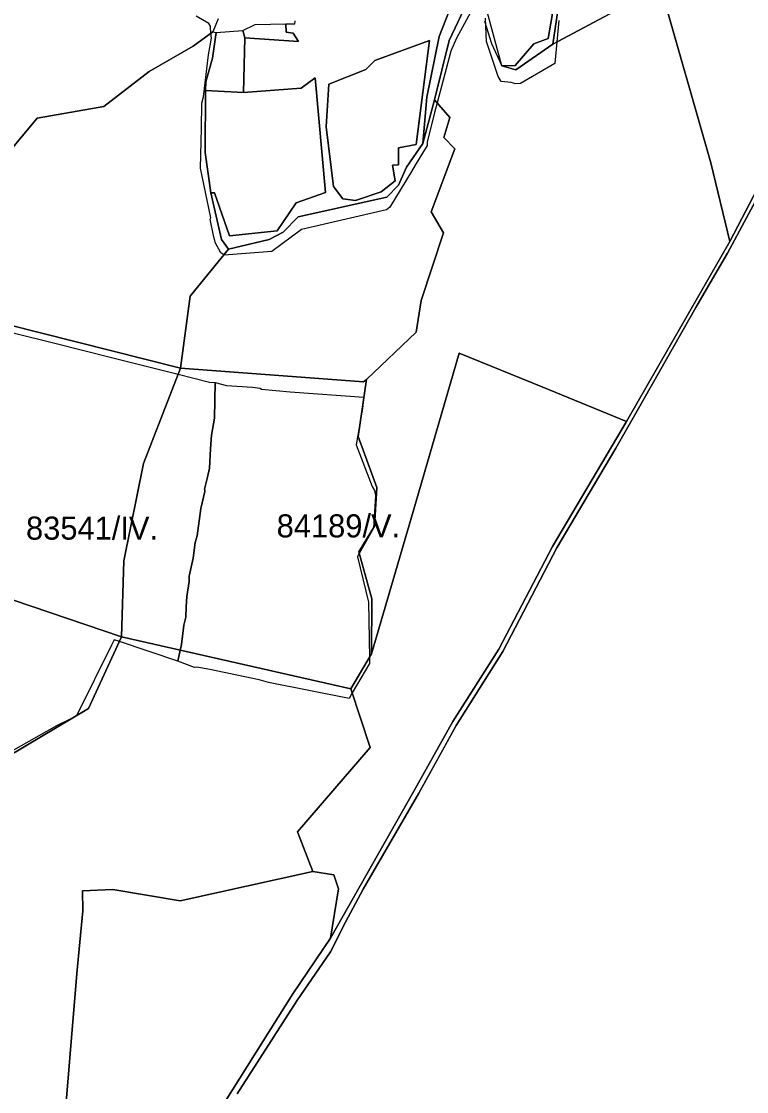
# Model space of a CAD drawing. Extents: x -477304 to -465429, y -1159113 to -1149210.
# Drawn here: x -468197 to -467725, y -1157477 to -1156781 of the extents above; entities that cross this region are included whole.
import ezdxf

# ---------------------------------------------------------------- set-up
doc = ezdxf.new("R2010")
doc.units = 0
for name, color, linetype in [('BPEJ_s', 7, 'Continuous'), ('PUPFL_s', 7, 'Continuous'), ('trav_porost_s', 7, 'Continuous')]:
    doc.layers.add(name, color=color, linetype=linetype)

msp = doc.modelspace()

# ---------------------------------------------------------------- linework, layer by layer
at = {"layer": 'BPEJ_s'}
for points in [[(-468056.52, -1157478.35), (-468017.69, -1157417.79), (-467995.74, -1157386.05), (-467985.88, -1157366.68), (-467974.48, -1157345.24), (-467938.28, -1157282.88), (-467921.67, -1157252.8), (-467913.95, -1157238.82), (-467883.6, -1157190.81), (-467848.56, -1157123.38), (-467831.02, -1157093.75), (-467810.28, -1157058.71), (-467796.31, -1157034.35), (-467758.25, -1156967.16), (-467742.73, -1156940.8), (-467737.6, -1156931.82), (-467694.55, -1156851.64), (-467649.99, -1156771.63), (-467610.47, -1156733.04), (-467575.47, -1156697.56)], [(-467904.62, -1156775.39), (-467913.72, -1156792.1), (-467917.52, -1156800.55), (-467926.43, -1156834.05), (-467928.1, -1156840.31), (-467932.96, -1156859.77), (-467932.96, -1156861.88), (-467940.59, -1156874.56), (-467943.14, -1156878.78), (-467957.07, -1156901.85), (-467959.39, -1156903.75), (-468014.59, -1156916.44), (-468033.83, -1156930.82), (-468064.92, -1156933.15), (-468065.13, -1156933), (-468067.03, -1156931.67), (-468070.63, -1156924.9), (-468071.02, -1156923.63), (-468071.68, -1156921.51), (-468074.01, -1156909.67), (-468073.59, -1156908.83), (-468080.35, -1156876.68), (-468079.71, -1156850.86), (-468079.3, -1156834.39), (-468078.24, -1156830.16), (-468075.07, -1156802.88), (-468073.17, -1156792.1), (-468073.43, -1156788.92), (-468073.76, -1156784.94), (-468073.82, -1156784.21), (-468074.86, -1156782.58), (-468083.07, -1156777.8)], [(-468071.02, -1156923.63), (-468071.68, -1156921.51), (-468074.01, -1156909.67), (-468073.59, -1156908.83), (-468080.35, -1156876.68), (-468079.71, -1156850.86), (-468079.3, -1156834.39), (-468078.24, -1156830.16), (-468075.07, -1156802.88), (-468073.17, -1156792.1), (-468073.43, -1156788.92), (-468073.76, -1156784.94), (-468073.82, -1156784.21), (-468074.86, -1156782.58), (-468083.07, -1156777.8)], [(-467904.62, -1156775.39), (-467913.72, -1156792.1), (-467917.52, -1156800.55), (-467926.43, -1156834.05), (-467928.1, -1156840.31), (-467932.96, -1156859.77), (-467932.96, -1156861.88), (-467940.59, -1156874.56), (-467943.14, -1156878.78), (-467957.07, -1156901.85), (-467959.39, -1156903.75), (-468014.59, -1156916.44), (-468033.83, -1156930.82), (-468064.92, -1156933.15), (-468065.13, -1156933), (-468067.03, -1156931.67), (-468070.63, -1156924.9), (-468071.02, -1156923.63)], [(-467847.32, -1156780.68), (-467848.58, -1156794.56), (-467849.85, -1156808.59), (-467872.27, -1156821.49), (-467875.65, -1156821.7), (-467876.79, -1156821.32), (-467878.19, -1156820.86), (-467884.75, -1156820.22), (-467886.65, -1156817.05), (-467894.26, -1156794.21), (-467894.69, -1156784.2), (-467894.9, -1156779.2)], [(-467847.32, -1156780.68), (-467848.58, -1156794.56), (-467849.85, -1156808.59), (-467872.27, -1156821.49), (-467875.65, -1156821.7), (-467876.79, -1156821.32), (-467878.19, -1156820.86), (-467884.75, -1156820.22), (-467886.65, -1156817.05), (-467894.26, -1156794.21), (-467894.69, -1156784.2), (-467894.9, -1156779.2)], [(-468202.16, -1156983.69), (-468175.08, -1156990.4), (-468138.2, -1156999.64), (-468094.8, -1157010.51), (-468074.43, -1157015.62), (-468070.63, -1157015.97), (-468063.44, -1157017.94), (-468046.52, -1157019), (-468041.44, -1157019.64), (-468040.6, -1157020.27), (-468021.99, -1157021.96), (-467974.05, -1157025.56), (-467974.18, -1157026.75), (-467974.83, -1157032.75), (-467975.92, -1157038.87), (-467979.06, -1157056.43), (-467968.7, -1157083.5), (-467967.22, -1157086.04), (-467966.37, -1157089.42), (-467967.85, -1157110.54), (-467977, -1157126.99), (-467977.42, -1157127.75), (-467978.21, -1157129.18), (-467971.02, -1157158.78), (-467970.45, -1157194.84), (-467970.39, -1157198.54), (-467981.57, -1157217.7), (-467983.67, -1157221.3), (-468035.95, -1157211.02), (-468042.08, -1157209.11), (-468074.22, -1157202.56), (-468082.68, -1157200.87), (-468084.16, -1157201.08), (-468095.08, -1157196.99), (-468133.01, -1157184.24), (-468136.31, -1157183.13), (-468138.09, -1157186.7), (-468160.5, -1157231.74), (-468161.47, -1157232.71), (-468161.98, -1157233.22), (-468164.14, -1157234.3), (-468173.82, -1157239.14), (-468203.43, -1157255.85)], [(-468202.16, -1156983.69), (-468175.08, -1156990.4), (-468138.2, -1156999.64)], [(-468138.2, -1156999.64), (-468094.8, -1157010.51), (-468074.43, -1157015.62), (-468070.63, -1157015.97)], [(-468070.63, -1157015.97), (-468071.26, -1157039.09), (-468073.17, -1157050.09), (-468073.69, -1157058.97), (-468074.43, -1157071.66), (-468076.02, -1157078.42), (-468077.61, -1157085.19), (-468077.52, -1157085.88), (-468077.39, -1157086.88), (-468079.93, -1157097.88), (-468082.47, -1157115.64), (-468083.74, -1157119.87), (-468085.01, -1157130.02), (-468087.55, -1157141.87), (-468087.55, -1157145.25), (-468089.24, -1157154.98), (-468089.55, -1157161.64), (-468089.87, -1157168.51), (-468091.14, -1157173.59), (-468092.62, -1157186.27), (-468093.45, -1157189.87), (-468095.08, -1157196.99), (-468133.01, -1157184.24), (-468136.31, -1157183.13), (-468138.09, -1157186.7), (-468160.5, -1157231.74), (-468161.47, -1157232.71), (-468161.98, -1157233.22), (-468164.14, -1157234.3), (-468173.82, -1157239.14), (-468203.43, -1157255.85)]]:
    msp.add_lwpolyline(points, dxfattribs=at)
msp.add_lwpolyline([(-468095.08, -1157196.99), (-468093.45, -1157189.87), (-468092.62, -1157186.27), (-468091.14, -1157173.59), (-468089.87, -1157168.51), (-468089.55, -1157161.64), (-468089.24, -1157154.98), (-468087.55, -1157145.25), (-468087.55, -1157141.87), (-468085.01, -1157130.02), (-468083.74, -1157119.87), (-468082.47, -1157115.64), (-468079.93, -1157097.88), (-468077.39, -1157086.88), (-468077.52, -1157085.88), (-468077.61, -1157085.19), (-468076.02, -1157078.42), (-468074.43, -1157071.66), (-468073.69, -1157058.97), (-468073.17, -1157050.09), (-468071.26, -1157039.09), (-468070.63, -1157015.97), (-468063.44, -1157017.94), (-468046.52, -1157019), (-468041.44, -1157019.64), (-468040.6, -1157020.27), (-468021.99, -1157021.96), (-467974.05, -1157025.56), (-467974.18, -1157026.75), (-467974.83, -1157032.75), (-467975.92, -1157038.87), (-467979.06, -1157056.43), (-467968.7, -1157083.5), (-467967.22, -1157086.04), (-467966.37, -1157089.42), (-467967.85, -1157110.54), (-467977, -1157126.99), (-467977.42, -1157127.75), (-467978.21, -1157129.18), (-467971.02, -1157158.78), (-467970.45, -1157194.84), (-467970.39, -1157198.54), (-467981.57, -1157217.7), (-467983.67, -1157221.3), (-468035.95, -1157211.02), (-468042.08, -1157209.11), (-468074.22, -1157202.56), (-468082.68, -1157200.87), (-468084.16, -1157201.08)], close=True, dxfattribs=at)
at = {"layer": 'PUPFL_s'}
for points in [[(-468078.54, -1157506.14), (-468020.3, -1157413.25), (-467995.65, -1157377.18), (-467941.55, -1157281.47), (-467916.23, -1157236.36), (-467886.31, -1157189.37), (-467851.27, -1157122.5), (-467803.29, -1157041.29), (-467736.04, -1156924.18), (-467697.52, -1156850.47), (-467653.16, -1156770.51), (-467612.99, -1156730.01), (-467578.16, -1156694.74), (-467557.55, -1156675.9), (-467527.53, -1156659.15), (-467466.75, -1156599.5), (-467389.65, -1156527.44), (-467330.86, -1156474.95)], [(-467575.47, -1156697.56), (-467610.47, -1156733.04), (-467649.99, -1156771.63), (-467694.55, -1156851.64), (-467737.6, -1156931.82), (-467742.73, -1156940.8), (-467758.25, -1156967.16), (-467796.31, -1157034.35), (-467810.28, -1157058.71), (-467831.02, -1157093.75), (-467848.56, -1157123.38), (-467883.6, -1157190.81), (-467913.95, -1157238.82), (-467938.28, -1157282.88), (-467974.48, -1157345.24), (-467985.88, -1157366.68), (-467995.74, -1157386.05), (-468017.69, -1157417.79), (-468056.52, -1157478.35)], [(-468068.77, -1156779.62), (-468072.23, -1156788.06), (-468085.07, -1156797.27), (-468113.68, -1156813.72), (-468143.04, -1156836.57), (-468186.52, -1156844.07), (-468239.98, -1156908.34), (-468261.18, -1156791.58), (-468298.82, -1156800.34), (-468322.82, -1156749.5)], [(-467895.65, -1156781.14), (-467891.11, -1156795.54), (-467884.28, -1156810.05), (-467875.15, -1156812.77), (-467851.09, -1156795.9), (-467781.08, -1156758.51), (-467748.44, -1156873.22), (-467736.04, -1156924.18), (-467803.29, -1157041.29), (-467857.71, -1157019.02), (-467912, -1156996.81), (-467940.47, -1157094.55), (-467968.96, -1157192.34), (-467968.88, -1157156.52), (-467977.25, -1157126.07), (-467967.12, -1157109.33), (-467965.52, -1157084.22), (-467977.69, -1157051.12), (-467972.35, -1157014.06), (-467940.01, -1156983.12), (-467936.71, -1156962.58), (-467922.18, -1156918.64), (-467930.3, -1156904.98), (-467914.78, -1156864.12), (-467922.1, -1156856.6), (-467918.13, -1156843.77), (-467928.07, -1156832.13), (-467918.63, -1156793.64), (-467905.23, -1156765.06)], [(-467653.16, -1156770.51), (-467697.52, -1156850.47), (-467736.04, -1156924.18), (-467748.44, -1156873.22), (-467781.08, -1156758.51), (-467851.09, -1156795.9), (-467847.3, -1156769.82)], [(-468242.13, -1157484.39), (-468244.11, -1157461.24), (-468282.34, -1157378.36), (-468275.4, -1157336.24), (-468278.71, -1157302.59), (-468153.12, -1157227.73), (-468131.62, -1157181.23), (-467982.46, -1157214.98), (-467969.94, -1157253.12), (-468017.22, -1157307.96), (-468007.2, -1157333.68), (-468093.4, -1157352.79), (-468137.18, -1157345.49), (-468156.89, -1157346.37), (-468156.78, -1157359.31), (-468160.74, -1157400.12), (-468170.04, -1157512.23)]]:
    msp.add_lwpolyline(points, dxfattribs=at)
for points in [[(-467847.3, -1156769.82), (-467851.09, -1156795.9), (-467875.15, -1156812.77), (-467884.28, -1156810.05), (-467875.7, -1156809.83), (-467863.42, -1156795.84), (-467854.18, -1156792.4), (-467851.51, -1156777.28), (-467853.96, -1156755.56), (-467867.59, -1156755.75), (-467882.52, -1156762.11), (-467895.26, -1156770.04), (-467895.15, -1156750.05), (-467878, -1156746.75), (-467868.06, -1156751.67), (-467851.2, -1156752.28)], [(-467854.18, -1156792.4), (-467863.42, -1156795.84), (-467875.7, -1156809.83), (-467884.28, -1156810.05), (-467895.26, -1156770.04), (-467882.52, -1156762.11), (-467867.59, -1156755.75), (-467853.96, -1156755.56), (-467851.51, -1156777.28)], [(-467918.63, -1156793.64), (-467928.07, -1156832.13), (-467935.61, -1156860.57), (-467933.13, -1156830.41), (-467925.07, -1156791.11), (-467913.51, -1156761.6), (-467905.23, -1156765.06)], [(-468093.3, -1157006.63), (-468229.06, -1156972.46), (-468231.17, -1156957.23), (-468246.82, -1156930.59), (-468241.18, -1156910.36), (-468239.98, -1156908.34), (-468186.52, -1156844.07), (-468143.04, -1156836.57), (-468113.68, -1156813.72), (-468085.07, -1156797.27), (-468072.23, -1156788.06), (-468070.09, -1156788.33), (-468072.47, -1156805.19), (-468076.86, -1156820.52), (-468076.96, -1156826.12), (-468077.17, -1156866.38), (-468073.43, -1156892.59), (-468066.5, -1156922.88), (-468062.01, -1156929.16), (-468086.89, -1156959.71)], [(-468052.38, -1156827.32), (-468076.96, -1156826.12), (-468076.86, -1156820.52), (-468072.47, -1156805.19), (-468070.09, -1156788.33), (-468052.72, -1156787.12), (-468051.41, -1156791.78)], [(-468035.54, -1156922.88), (-468026.56, -1156918.11), (-468016.66, -1156908.23), (-467959.11, -1156895.48), (-467951.52, -1156887.55), (-467946.34, -1156875.99), (-467935.61, -1156860.57), (-467928.07, -1156832.13), (-467918.13, -1156843.77), (-467922.1, -1156856.6), (-467914.78, -1156864.12), (-467930.3, -1156904.98), (-467922.18, -1156918.64), (-467936.71, -1156962.58), (-467940.01, -1156983.12), (-467972.35, -1157014.06), (-467974.25, -1157015.5), (-468093.3, -1157006.63), (-468086.89, -1156959.71), (-468062.01, -1156929.16)], [(-468303.18, -1156948.13), (-468300.38, -1156953.37), (-468254.05, -1157023.38), (-468231.17, -1156957.23), (-468229.06, -1156972.46), (-468093.3, -1157006.63), (-468117.24, -1157068.52), (-468130.15, -1157131.85), (-468131.62, -1157181.23), (-468272.91, -1157133.32), (-468304.88, -1157105.38), (-468312.91, -1157040.7)], [(-467857.71, -1157019.02), (-467803.29, -1157041.29), (-467851.27, -1157122.5), (-467886.31, -1157189.37), (-467916.23, -1157236.36), (-467941.55, -1157281.47), (-467995.65, -1157377.18), (-467990.53, -1157344.97), (-467993.61, -1157335.88), (-468007.2, -1157333.68), (-468017.22, -1157307.96), (-467969.94, -1157253.12), (-467982.46, -1157214.98), (-467968.96, -1157192.34), (-467940.47, -1157094.55), (-467912, -1156996.81)], [(-467967.12, -1157109.33), (-467977.25, -1157126.07), (-467968.88, -1157156.52), (-467968.96, -1157192.34), (-467982.46, -1157214.98), (-468131.62, -1157181.23), (-468130.15, -1157131.85), (-468117.24, -1157068.52), (-468093.3, -1157006.63), (-467974.25, -1157015.5), (-467972.35, -1157014.06), (-467977.69, -1157051.12), (-467965.52, -1157084.22)], [(-468272.1, -1157241.47), (-468275.62, -1157208.49), (-468274.3, -1157151.36), (-468304.88, -1157105.38), (-468272.91, -1157133.32), (-468131.62, -1157181.23), (-468153.12, -1157227.73), (-468278.71, -1157302.59), (-468278.54, -1157278.75)], [(-468007.2, -1157333.68), (-467993.61, -1157335.88), (-467990.53, -1157344.97), (-467995.65, -1157377.18), (-468020.3, -1157413.25), (-468078.54, -1157506.14), (-468124, -1157581.92), (-468176.1, -1157667.07), (-468167.12, -1157600.67), (-468170.04, -1157512.23), (-468160.74, -1157400.12), (-468156.78, -1157359.31), (-468156.89, -1157346.37), (-468137.18, -1157345.49), (-468093.4, -1157352.79)]]:
    msp.add_lwpolyline(points, close=True, dxfattribs=at)
at = {"layer": 'trav_porost_s'}
msp.add_lwpolyline([(-467913.51, -1156761.6), (-467925.07, -1156791.11), (-467933.13, -1156830.41), (-467935.61, -1156860.57), (-467946.34, -1156875.99), (-467951.52, -1156887.55), (-467959.11, -1156895.48), (-468016.66, -1156908.23), (-468026.56, -1156918.11), (-468035.54, -1156922.88), (-468062.01, -1156929.16), (-468066.5, -1156922.88), (-468073.43, -1156892.59), (-468071.26, -1156892.58), (-468061.49, -1156920.62), (-468030.36, -1156917.38), (-468018.07, -1156899.12), (-467998.93, -1156892.42), (-468005.67, -1156817.9), (-468014.76, -1156824.64), (-468052.38, -1156827.32), (-468051.41, -1156791.78), (-468016.53, -1156794.19), (-468019.93, -1156788.74), (-468024.63, -1156788.27), (-468024.74, -1156782.78), (-468018.98, -1156782.78), (-468018.72, -1156780.84)], dxfattribs=at)
for points in [[(-468052.72, -1156787.12), (-468044.64, -1156783.25), (-468024.74, -1156782.78), (-468024.63, -1156788.27), (-468019.93, -1156788.74), (-468016.53, -1156794.19), (-468051.41, -1156791.78)], [(-467931.3, -1156793.68), (-467939.93, -1156861.23), (-467951.43, -1156863.33), (-467951.48, -1156874.47), (-467955.36, -1156874.63), (-467953.68, -1156884.78), (-467962.73, -1156891.95), (-467979.36, -1156897.55), (-467987.68, -1156896.61), (-467993.75, -1156888.5), (-467998.56, -1156849.67), (-467996.73, -1156822.09), (-467972.72, -1156812.36), (-467966.81, -1156806.71)], [(-467939.93, -1156861.23), (-467931.3, -1156793.68), (-467966.81, -1156806.71), (-467972.72, -1156812.36), (-467996.73, -1156822.09), (-467998.56, -1156849.67), (-467993.75, -1156888.5), (-467987.68, -1156896.61), (-467979.36, -1156897.55), (-467962.73, -1156891.95), (-467953.68, -1156884.78), (-467955.36, -1156874.63), (-467951.48, -1156874.47), (-467951.43, -1156863.33)], [(-468077.17, -1156866.38), (-468076.96, -1156826.12), (-468052.38, -1156827.32), (-468014.76, -1156824.64), (-468005.67, -1156817.9), (-467998.93, -1156892.42), (-468018.07, -1156899.12), (-468030.36, -1156917.38), (-468061.49, -1156920.62), (-468071.26, -1156892.58), (-468073.43, -1156892.59)]]:
    msp.add_lwpolyline(points, close=True, dxfattribs=at)

# ---------------------------------------------------------------- texts
at = {"layer": 'BPEJ_s'}
for s, p in [('83541/IV.', (-468193.71, -1157118.07)), ('84189/V.', (-468030.73, -1157116.61))]:
    msp.add_text(s, height=15, dxfattribs=at).set_placement(p)

doc.saveas('drawing.dxf')
